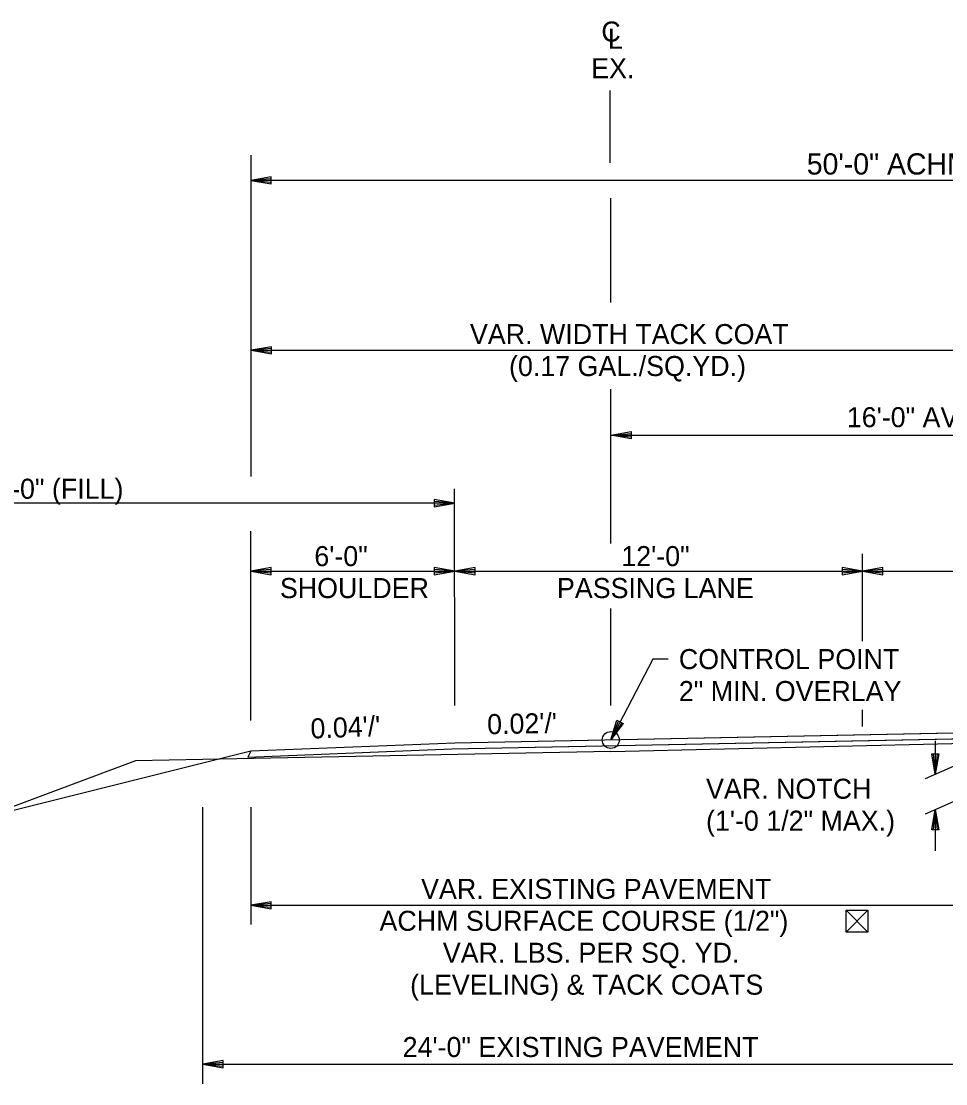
# Model space of a CAD drawing. Extents: x 1398183 to 1398373, y 1967240 to 1968889.
# Drawn here: x 1398225.62 to 1398252.82, y 1967721.05 to 1967752.32 of the extents above; entities that cross this region are included whole.
import ezdxf

# ---------------------------------------------------------------- set-up
doc = ezdxf.new("R2010")
doc.units = 0
for name, color, linetype in [('10', 7, 'Continuous'), ('19', 7, 'Continuous'), ('42', 7, 'Continuous'), ('7', 7, 'Continuous'), ('Level 9', 7, 'Continuous')]:
    doc.layers.add(name, color=color, linetype=linetype)

msp = doc.modelspace()

# ---------------------------------------------------------------- linework, layer by layer
at = {"layer": '10'}
for p, q in [((1398250.533, 1967726.156), (1398249.891, 1967725.514)), ((1398249.891, 1967726.156), (1398250.533, 1967725.514)), ((1398250.151, 1967725.514), (1398250.14, 1967725.514))]:
    msp.add_line(p, q, dxfattribs=at)
msp.add_lwpolyline([(1398250.14, 1967725.514), (1398249.891, 1967725.514), (1398249.891, 1967726.156), (1398250.533, 1967726.156), (1398250.533, 1967725.514), (1398250.151, 1967725.514)], dxfattribs=at)
at = {"layer": '19'}
for p, q in [((1398232.385, 1967738.925), (1398232.385, 1967748.377)), ((1398232.979, 1967747.744), (1398232.379, 1967747.639)), ((1398232.379, 1967747.639), (1398232.979, 1967747.534)), ((1398282.379, 1967747.639), (1398232.379, 1967747.639)), ((1398232.979, 1967747.689), (1398232.539, 1967747.654)), ((1398232.539, 1967747.624), (1398232.979, 1967747.584)), ((1398232.979, 1967747.534), (1398232.979, 1967747.744)), ((1398232.985, 1967742.744), (1398232.385, 1967742.639)), ((1398232.385, 1967742.639), (1398282.639, 1967742.639)), ((1398232.385, 1967742.639), (1398232.985, 1967742.534)), ((1398232.985, 1967742.689), (1398232.545, 1967742.654)), ((1398232.545, 1967742.624), (1398232.985, 1967742.584)), ((1398232.985, 1967742.534), (1398232.985, 1967742.744)), ((1398242.966, 1967740.139), (1398243.566, 1967740.244)), ((1398243.566, 1967740.034), (1398242.966, 1967740.139)), ((1398242.966, 1967740.139), (1398262.373, 1967740.139)), ((1398243.126, 1967740.154), (1398243.566, 1967740.189)), ((1398243.566, 1967740.084), (1398243.126, 1967740.124)), ((1398243.566, 1967740.244), (1398243.566, 1967740.034)), ((1398237.774, 1967738.244), (1398237.774, 1967738.034)), ((1398238.374, 1967738.139), (1398237.774, 1967738.244)), ((1398238.374, 1967738.139), (1398214.374, 1967738.139)), ((1398238.214, 1967738.154), (1398237.774, 1967738.189)), ((1398237.774, 1967738.034), (1398238.374, 1967738.139)), ((1398237.774, 1967738.084), (1398238.214, 1967738.124)), ((1398232.374, 1967731.737), (1398232.373, 1967737.314)), ((1398250.374, 1967734.076), (1398250.374, 1967736.643)), ((1398232.974, 1967736.244), (1398232.374, 1967736.139)), ((1398232.374, 1967736.139), (1398248.374, 1967736.139)), ((1398232.374, 1967736.139), (1398232.974, 1967736.034)), ((1398232.974, 1967736.189), (1398232.534, 1967736.154)), ((1398232.534, 1967736.124), (1398232.974, 1967736.084)), ((1398232.974, 1967736.034), (1398232.974, 1967736.244)), ((1398237.774, 1967736.244), (1398237.774, 1967736.034)), ((1398238.374, 1967736.139), (1398237.774, 1967736.244)), ((1398238.214, 1967736.154), (1398237.774, 1967736.189)), ((1398237.774, 1967736.034), (1398238.374, 1967736.139)), ((1398237.774, 1967736.084), (1398238.214, 1967736.124)), ((1398238.974, 1967736.244), (1398238.374, 1967736.139)), ((1398238.374, 1967736.139), (1398238.974, 1967736.034)), ((1398238.974, 1967736.189), (1398238.534, 1967736.154)), ((1398238.534, 1967736.124), (1398238.974, 1967736.084)), ((1398238.974, 1967736.034), (1398238.974, 1967736.244)), ((1398248.374, 1967736.139), (1398260.374, 1967736.139)), ((1398249.774, 1967736.244), (1398249.774, 1967736.034)), ((1398250.374, 1967736.139), (1398249.774, 1967736.244)), ((1398250.214, 1967736.154), (1398249.774, 1967736.189)), ((1398249.774, 1967736.034), (1398250.374, 1967736.139)), ((1398249.774, 1967736.084), (1398250.214, 1967736.124)), ((1398250.974, 1967736.244), (1398250.374, 1967736.139)), ((1398250.374, 1967736.139), (1398250.974, 1967736.034)), ((1398250.974, 1967736.189), (1398250.534, 1967736.154)), ((1398250.534, 1967736.124), (1398250.974, 1967736.084)), ((1398250.974, 1967736.034), (1398250.974, 1967736.244)), ((1398250.374, 1967731.567), (1398250.374, 1967732.052)), ((1398242.966, 1967731.168), (1398243.144, 1967731.75)), ((1398243.33, 1967731.655), (1398242.966, 1967731.168)), ((1398243.029, 1967731.314), (1398243.19, 1967731.722)), ((1398243.287, 1967731.673), (1398243.052, 1967731.305)), ((1398243.144, 1967731.75), (1398243.33, 1967731.655)), ((1398262.374, 1967731.556), (1398238.374, 1967731.076)), ((1398238.374, 1967731.076), (1398232.374, 1967730.836)), ((1398254.509, 1967731.04), (1398252.213, 1967730.029)), ((1398252.515, 1967731.144), (1398252.515, 1967730.164)), ((1398232.374, 1967730.836), (1398214.374, 1967726.336)), ((1398232.374, 1967730.836), (1398232.289, 1967730.666)), ((1398252.41, 1967730.762), (1398252.62, 1967730.762)), ((1398252.515, 1967730.162), (1398252.41, 1967730.762)), ((1398252.5, 1967730.322), (1398252.46, 1967730.762)), ((1398252.62, 1967730.762), (1398252.515, 1967730.162)), ((1398252.565, 1967730.762), (1398252.53, 1967730.322)), ((1398254.507, 1967729.998), (1398252.213, 1967728.986)), ((1398230.967, 1967721.05), (1398230.966, 1967729.19)), ((1398232.374, 1967729.19), (1398232.374, 1967725.742)), ((1398252.41, 1967728.519), (1398252.515, 1967729.119)), ((1398252.46, 1967728.519), (1398252.5, 1967728.959)), ((1398252.515, 1967729.119), (1398252.62, 1967728.519)), ((1398252.515, 1967729.117), (1398252.515, 1967727.909)), ((1398252.53, 1967728.959), (1398252.565, 1967728.519)), ((1398252.62, 1967728.519), (1398252.41, 1967728.519)), ((1398232.974, 1967726.407), (1398232.374, 1967726.302)), ((1398232.974, 1967726.352), (1398232.534, 1967726.317)), ((1398232.974, 1967726.197), (1398232.974, 1967726.407)), ((1398232.374, 1967726.302), (1398232.974, 1967726.197)), ((1398232.374, 1967726.302), (1398254.967, 1967726.302)), ((1398232.534, 1967726.287), (1398232.974, 1967726.247)), ((1398231.567, 1967721.73), (1398230.967, 1967721.625)), ((1398231.567, 1967721.675), (1398231.127, 1967721.64)), ((1398231.567, 1967721.52), (1398231.567, 1967721.73)), ((1398230.967, 1967721.625), (1398231.567, 1967721.52)), ((1398230.967, 1967721.625), (1398254.967, 1967721.625)), ((1398231.127, 1967721.61), (1398231.567, 1967721.57))]:
    msp.add_line(p, q, dxfattribs=at)
for points in [[(1398244.651, 1967733.547), (1398244.205, 1967733.547), (1398242.966, 1967731.168)], [(1398232.289, 1967730.666), (1398238.289, 1967730.906), (1398254.966, 1967731.241), (1398262.374, 1967731.389), (1398274.459, 1967731.146), (1398282.459, 1967730.826)], [(1398242.966, 1967730.832), (1398253.001, 1967731.064), (1398254.966, 1967731.241)], [(1398242.966, 1967730.832), (1398230.966, 1967730.592)], [(1398228.98, 1967730.552), (1398213.504, 1967724.762), (1398193.001, 1967724.447)], [(1398230.966, 1967730.592), (1398228.98, 1967730.552)]]:
    msp.add_lwpolyline(points, dxfattribs=at)
msp.add_lwpolyline([(1398232.289, 1967730.666), (1398238.289, 1967730.906), (1398262.374, 1967731.389), (1398274.459, 1967731.146), (1398282.459, 1967730.826), (1398282.374, 1967730.996), (1398274.386, 1967731.314), (1398262.374, 1967731.556), (1398238.374, 1967731.076), (1398232.374, 1967730.836)], close=True, dxfattribs=at)
at = {"layer": '7'}
for p, q in [((1398242.947, 1967748.151), (1398242.946, 1967750.282)), ((1398242.966, 1967744.04), (1398242.966, 1967747.113)), ((1398242.966, 1967736.952), (1398242.966, 1967741.49)), ((1398238.374, 1967732.182), (1398238.373, 1967738.563)), ((1398242.966, 1967732.182), (1398242.966, 1967735.039))]:
    msp.add_line(p, q, dxfattribs=at)
at = {"layer": 'Level 9'}
msp.add_circle((1398242.966, 1967731.168), 0.25, dxfattribs=at)

# ---------------------------------------------------------------- texts
at = {"layer": '10'}
for s, height, p in [('24\'-0" (FILL)', 0.59001, (1398224.295, 1967738.268)), ('6\'-0" ', 0.59, (1398234.245, 1967736.285)), ('12\'-0"', 0.59, (1398243.276, 1967736.285)), ('SHOULDER', 0.59, (1398233.232, 1967735.345)), ('PASSING LANE', 0.59001, (1398241.383, 1967735.345)), ('CONTROL POINT', 0.59001, (1398244.969, 1967733.254)), ('2" MIN. OVERLAY', 0.59001, (1398244.969, 1967732.314)), ('VAR. EXISTING PAVEMENT', 0.59001, (1398237.386, 1967726.491)), ('ACHM SURFACE COURSE (1/2")', 0.59001, (1398236.162, 1967725.551)), ('VAR. LBS. PER SQ. YD.', 0.59001, (1398238.025, 1967724.611)), ('(LEVELING) & TACK COATS', 0.59001, (1398237.063, 1967723.671)), ('24\'-0" EXISTING PAVEMENT', 0.59001, (1398236.843, 1967721.836))]:
    msp.add_text(s, height=height, rotation=0, dxfattribs=at).set_placement(p)
for s, height, p in [('VAR. NOTCH', 0.59, (1398245.769, 1967729.438)), ('(1\'-0 1/2" MAX.)', 0.59001, (1398245.769, 1967728.498))]:
    msp.add_text(s, height=height, dxfattribs=at).set_placement(p)
at = {"layer": '19'}
for s, height, p in [('C', 0.59, (1398242.689, 1967751.724)), ('L', 0.59, (1398242.883, 1967751.513)), ('50\'-0" ACHM SURFACE COURSE (1/2")', 0.625, (1398248.733, 1967747.811))]:
    msp.add_text(s, height=height, dxfattribs=at).set_placement(p)
for s, height, rotation, p in [('EX.', 0.59, 0, (1398242.389, 1967750.646)), ('16\'-0" AVG.', 0.59001, 0, (1398249.911, 1967740.374)), ("0.02'/'", 0.59, 1.1458, (1398239.334, 1967731.337)), ("0.04'/'", 0.59, 2.2906, (1398234.143, 1967731.208))]:
    msp.add_text(s, height=height, rotation=rotation, dxfattribs=at).set_placement(p)
at = {"layer": '42'}
for s, p in [('VAR. WIDTH TACK COAT', (1398238.823, 1967742.82)), ('(0.17 GAL./SQ.YD.)', (1398239.973, 1967741.88))]:
    msp.add_text(s, height=0.59001, rotation=360, dxfattribs=at).set_placement(p)

doc.saveas('drawing.dxf')
